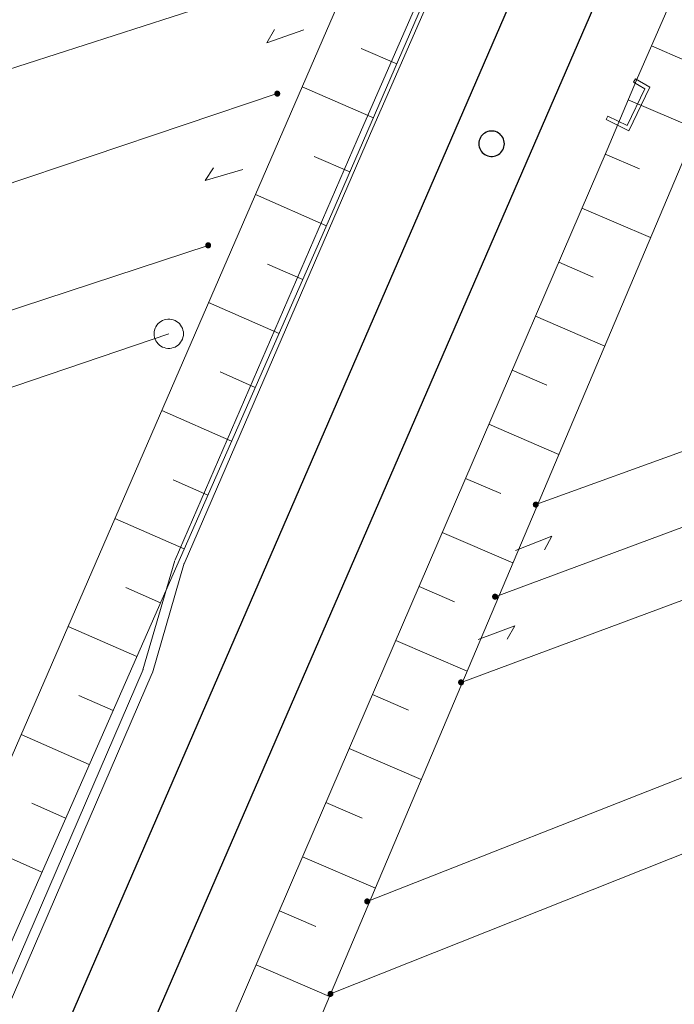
# Model space of a CAD drawing. Header units: metres. Extents: x 3425540 to 3446143, y 5432760 to 5444637.
# Tile 461 of 656: x 3436815 to 3436848, y 5443479 to 5443530. Entities that reach past the tile are written whole.
import ezdxf

# ---------------------------------------------------------------- set-up
doc = ezdxf.new("R2010")
doc.units = ezdxf.units.M
for name, color, linetype, lineweight in [('B_Bestand', 9, 'Continuous', 18), ('B_Böschung', 9, 'Continuous', 18), ('B_Flurgrenzen', 9, 'Continuous', 18), ('B_Gleisachse', 9, 'Continuous', 25), ('B_Kilometrierung', 9, 'Continuous', 25), ('Bestand Kabeltröge', 9, 'Continuous', 18)]:
    doc.layers.add(name, color=color, linetype=linetype, lineweight=lineweight)

msp = doc.modelspace()

# ---------------------------------------------------------------- linework, layer by layer
at = {"layer": 'B_Bestand'}
for points in [[(3436844.694, 5443524.54), (3436845.854, 5443523.972), (3436846.925, 5443526.195), (3436846.18, 5443526.617)], [(3436844.782, 5443524.72), (3436845.761, 5443524.24), (3436846.664, 5443526.113), (3436846.081, 5443526.443)]]:
    msp.add_lwpolyline(points, dxfattribs=at)
at = {"layer": 'B_Böschung'}
for p, q in [((3436847.011, 5443528.294), (3436848.728, 5443527.545)), ((3436834.016, 5443527.379), (3436832.2, 5443528.167)), ((3436846.18, 5443526.617), (3436846.081, 5443526.443)), ((3436832.822, 5443524.627), (3436829.189, 5443526.203)), ((3436845.82, 5443525.54), (3436849.294, 5443524.059)), ((3436844.782, 5443524.72), (3436844.694, 5443524.54)), ((3436844.645, 5443522.78), (3436846.385, 5443522.032)), ((3436831.628, 5443521.875), (3436829.812, 5443522.663)), ((3436830.431, 5443519.124), (3436826.809, 5443520.717)), ((3436843.458, 5443520.025), (3436846.955, 5443518.519)), ((3436842.271, 5443517.27), (3436844.029, 5443516.513)), ((3436829.222, 5443516.378), (3436827.419, 5443517.172)), ((3436828.013, 5443513.633), (3436824.422, 5443515.214)), ((3436841.084, 5443514.514), (3436844.617, 5443512.993)), ((3436839.898, 5443511.759), (3436841.673, 5443510.995)), ((3436826.803, 5443510.887), (3436825.016, 5443511.675)), ((3436825.594, 5443508.142), (3436822.034, 5443509.71)), ((3436838.711, 5443509.004), (3436842.279, 5443507.467)), ((3436824.385, 5443505.396), (3436822.613, 5443506.177)), ((3436837.524, 5443506.248), (3436839.318, 5443505.477)), ((3436823.176, 5443502.651), (3436819.646, 5443504.205)), ((3436836.339, 5443503.493), (3436839.941, 5443501.942)), ((3436821.967, 5443499.905), (3436820.21, 5443500.679)), ((3436835.152, 5443500.738), (3436836.962, 5443499.958)), ((3436820.758, 5443497.16), (3436817.258, 5443498.701)), ((3436833.965, 5443497.983), (3436837.602, 5443496.416)), ((3436819.55, 5443494.414), (3436817.806, 5443495.181)), ((3436832.778, 5443495.227), (3436834.606, 5443494.44)), ((3436818.341, 5443491.668), (3436814.87, 5443493.196)), ((3436831.592, 5443492.472), (3436835.264, 5443490.89)), ((3436817.132, 5443488.923), (3436815.404, 5443489.684)), ((3436830.405, 5443489.717), (3436832.25, 5443488.922)), ((3436815.923, 5443486.177), (3436812.483, 5443487.692)), ((3436829.218, 5443486.961), (3436832.925, 5443485.365)), ((3436828.032, 5443484.206), (3436829.894, 5443483.404)), ((3436826.846, 5443481.45), (3436830.587, 5443479.84))]:
    msp.add_line(p, q, dxfattribs=at)
for points in [[(3436931.684, 5443762.966), (3436928.736, 5443756.646), (3436925.125, 5443750.009), (3436902.3, 5443695.275), (3436896.437, 5443680.455), (3436891.084, 5443668.232), (3436884.05, 5443652.012), (3436873.885, 5443628.512), (3436868.103, 5443615.518), (3436852.44, 5443579.741), (3436830.428, 5443529.058), (3436813.795, 5443490.716), (3436797.724, 5443453.659), (3436793.428, 5443443.993), (3436794.196, 5443441.892), (3436795.595, 5443439.787)], [(3436935.672, 5443761.24), (3436927.702, 5443743.389), (3436918.57, 5443722.13), (3436905.251, 5443691.549), (3436885.545, 5443646.397), (3436869.929, 5443610.473), (3436858.403, 5443583.977), (3436844.087, 5443550.595), (3436830.71, 5443519.758), (3436813.203, 5443480.002), (3436795.595, 5443439.787)], [(3436945.97, 5443756.784), (3436940.927, 5443744.952), (3436928.663, 5443716.355), (3436917.264, 5443689.609), (3436905.08, 5443661.248), (3436890.331, 5443627.313), (3436882.399, 5443609.076), (3436877.279, 5443597.589), (3436865.618, 5443570.921), (3436851.511, 5443538.607), (3436846.246, 5443526.542), (3436844.74, 5443523.002), (3436829.282, 5443487.109), (3436809.005, 5443440.008), (3436799.937, 5443419.58), (3436785.907, 5443387.796), (3436766.988, 5443344.755), (3436754.197, 5443315.679), (3436751.679, 5443309.895), (3436750.888, 5443309.067), (3436750.422, 5443309.114)], [(3436949.599, 5443755.213), (3436943.844, 5443739.775), (3436928.935, 5443705.578), (3436904.105, 5443648.88), (3436886.328, 5443608.486), (3436883.842, 5443603.534), (3436880.591, 5443595.52), (3436863.263, 5443557.28), (3436848.377, 5443521.878), (3436825.857, 5443468.664), (3436811.317, 5443436.606), (3436807.27, 5443427.302), (3436803.61, 5443420.851), (3436801.112, 5443415.272), (3436789.91, 5443388.974), (3436772.441, 5443349.386), (3436753.755, 5443307.835), (3436752.651, 5443307.312), (3436752.334, 5443307.398)]]:
    msp.add_lwpolyline(points, dxfattribs=at)
at = {"layer": 'B_Flurgrenzen'}
for p, q in [((3436751.832, 5443507.009), (3436830.629, 5443532.381)), ((3436916.286, 5443528.824), (3436839.027, 5443500.217)), ((3436841.103, 5443504.911), (3436902.044, 5443527.005)), ((3436748.712, 5443499.25), (3436827.925, 5443525.862)), ((3436837.294, 5443495.848), (3436904.589, 5443520.829)), ((3436746.183, 5443492.418), (3436824.402, 5443518.128)), ((3436906.437, 5443513.778), (3436832.511, 5443484.683)), ((3436745.692, 5443487.54), (3436822.391, 5443513.621)), ((3436830.639, 5443479.968), (3436907.34, 5443510.511))]:
    msp.add_line(p, q, dxfattribs=at)
for points in [[(3436829.277, 5443529.121), (3436827.392, 5443528.456), (3436827.788, 5443529.13)], [(3436828.05, 5443525.862), (3436828.049, 5443525.878), (3436828.046, 5443525.893), (3436828.041, 5443525.908), (3436828.034, 5443525.922), (3436828.026, 5443525.936), (3436828.017, 5443525.948), (3436828.005, 5443525.958), (3436827.992, 5443525.967), (3436827.978, 5443525.975), (3436827.963, 5443525.981), (3436827.949, 5443525.985), (3436827.933, 5443525.987), (3436827.917, 5443525.987), (3436827.901, 5443525.985), (3436827.887, 5443525.981), (3436827.872, 5443525.975), (3436827.858, 5443525.967), (3436827.845, 5443525.958), (3436827.833, 5443525.948), (3436827.824, 5443525.936), (3436827.816, 5443525.922), (3436827.809, 5443525.908), (3436827.804, 5443525.893), (3436827.801, 5443525.878), (3436827.8, 5443525.862), (3436827.801, 5443525.846), (3436827.804, 5443525.831), (3436827.809, 5443525.816), (3436827.816, 5443525.802), (3436827.824, 5443525.788), (3436827.833, 5443525.776), (3436827.845, 5443525.766), (3436827.858, 5443525.757), (3436827.872, 5443525.749), (3436827.887, 5443525.743), (3436827.901, 5443525.739), (3436827.917, 5443525.737), (3436827.933, 5443525.737), (3436827.949, 5443525.739), (3436827.963, 5443525.743), (3436827.978, 5443525.749), (3436827.992, 5443525.757), (3436828.005, 5443525.766), (3436828.017, 5443525.776), (3436828.026, 5443525.788), (3436828.034, 5443525.802), (3436828.041, 5443525.816), (3436828.046, 5443525.831), (3436828.049, 5443525.846), (3436828.05, 5443525.862)], [(3436828.025, 5443525.862), (3436828.024, 5443525.876), (3436828.021, 5443525.89), (3436828.017, 5443525.902), (3436828.011, 5443525.915), (3436828.002, 5443525.927), (3436827.992, 5443525.937), (3436827.981, 5443525.946), (3436827.969, 5443525.953), (3436827.956, 5443525.957), (3436827.943, 5443525.96), (3436827.929, 5443525.962), (3436827.914, 5443525.961), (3436827.9, 5443525.959), (3436827.888, 5443525.956), (3436827.875, 5443525.949), (3436827.863, 5443525.941), (3436827.853, 5443525.932), (3436827.843, 5443525.921), (3436827.836, 5443525.909), (3436827.831, 5443525.896), (3436827.827, 5443525.883), (3436827.825, 5443525.869), (3436827.825, 5443525.855), (3436827.827, 5443525.841), (3436827.831, 5443525.828), (3436827.836, 5443525.815), (3436827.843, 5443525.803), (3436827.853, 5443525.792), (3436827.863, 5443525.783), (3436827.875, 5443525.775), (3436827.888, 5443525.768), (3436827.9, 5443525.765), (3436827.914, 5443525.763), (3436827.929, 5443525.762), (3436827.943, 5443525.764), (3436827.956, 5443525.767), (3436827.969, 5443525.771), (3436827.981, 5443525.778), (3436827.992, 5443525.787), (3436828.002, 5443525.797), (3436828.011, 5443525.809), (3436828.017, 5443525.822), (3436828.021, 5443525.834), (3436828.024, 5443525.848), (3436828.025, 5443525.862)], [(3436828.001, 5443525.862), (3436828, 5443525.874), (3436827.997, 5443525.886), (3436827.992, 5443525.897), (3436827.986, 5443525.907), (3436827.977, 5443525.917), (3436827.968, 5443525.924), (3436827.957, 5443525.931), (3436827.946, 5443525.935), (3436827.934, 5443525.937), (3436827.922, 5443525.938), (3436827.91, 5443525.936), (3436827.898, 5443525.933), (3436827.888, 5443525.928), (3436827.877, 5443525.921), (3436827.868, 5443525.912), (3436827.861, 5443525.902), (3436827.855, 5443525.892), (3436827.851, 5443525.88), (3436827.849, 5443525.868), (3436827.849, 5443525.856), (3436827.851, 5443525.844), (3436827.855, 5443525.832), (3436827.861, 5443525.822), (3436827.868, 5443525.812), (3436827.877, 5443525.803), (3436827.887, 5443525.796), (3436827.898, 5443525.791), (3436827.91, 5443525.788), (3436827.922, 5443525.786), (3436827.934, 5443525.787), (3436827.946, 5443525.789), (3436827.957, 5443525.793), (3436827.968, 5443525.8), (3436827.977, 5443525.807), (3436827.986, 5443525.817), (3436827.992, 5443525.827), (3436827.997, 5443525.838), (3436828, 5443525.85), (3436828.001, 5443525.862)], [(3436827.976, 5443525.862), (3436827.975, 5443525.872), (3436827.972, 5443525.882), (3436827.967, 5443525.891), (3436827.961, 5443525.898), (3436827.954, 5443525.904), (3436827.945, 5443525.909), (3436827.935, 5443525.912), (3436827.925, 5443525.913), (3436827.915, 5443525.912), (3436827.905, 5443525.909), (3436827.896, 5443525.904), (3436827.889, 5443525.898), (3436827.883, 5443525.891), (3436827.878, 5443525.882), (3436827.875, 5443525.872), (3436827.874, 5443525.862), (3436827.875, 5443525.852), (3436827.878, 5443525.842), (3436827.883, 5443525.833), (3436827.889, 5443525.826), (3436827.896, 5443525.82), (3436827.905, 5443525.815), (3436827.915, 5443525.812), (3436827.925, 5443525.811), (3436827.935, 5443525.812), (3436827.945, 5443525.815), (3436827.954, 5443525.82), (3436827.961, 5443525.826), (3436827.967, 5443525.833), (3436827.972, 5443525.842), (3436827.975, 5443525.852), (3436827.976, 5443525.862)], [(3436827.952, 5443525.862), (3436827.951, 5443525.869), (3436827.948, 5443525.876), (3436827.943, 5443525.882), (3436827.937, 5443525.886), (3436827.93, 5443525.888), (3436827.923, 5443525.889), (3436827.916, 5443525.887), (3436827.909, 5443525.884), (3436827.904, 5443525.879), (3436827.9, 5443525.873), (3436827.898, 5443525.866), (3436827.898, 5443525.858), (3436827.9, 5443525.851), (3436827.904, 5443525.845), (3436827.909, 5443525.84), (3436827.916, 5443525.837), (3436827.923, 5443525.835), (3436827.93, 5443525.836), (3436827.937, 5443525.838), (3436827.943, 5443525.842), (3436827.948, 5443525.848), (3436827.951, 5443525.855), (3436827.952, 5443525.862)], [(3436826.163, 5443521.995), (3436824.246, 5443521.43), (3436824.677, 5443522.082)], [(3436824.527, 5443518.128), (3436824.526, 5443518.144), (3436824.523, 5443518.159), (3436824.518, 5443518.174), (3436824.511, 5443518.188), (3436824.503, 5443518.202), (3436824.494, 5443518.214), (3436824.482, 5443518.224), (3436824.469, 5443518.233), (3436824.455, 5443518.241), (3436824.44, 5443518.247), (3436824.426, 5443518.251), (3436824.41, 5443518.253), (3436824.394, 5443518.253), (3436824.378, 5443518.251), (3436824.364, 5443518.247), (3436824.349, 5443518.241), (3436824.335, 5443518.233), (3436824.322, 5443518.224), (3436824.31, 5443518.214), (3436824.301, 5443518.202), (3436824.293, 5443518.188), (3436824.286, 5443518.174), (3436824.281, 5443518.159), (3436824.278, 5443518.144), (3436824.277, 5443518.128), (3436824.278, 5443518.112), (3436824.281, 5443518.097), (3436824.286, 5443518.082), (3436824.293, 5443518.068), (3436824.301, 5443518.054), (3436824.31, 5443518.042), (3436824.322, 5443518.032), (3436824.335, 5443518.023), (3436824.349, 5443518.015), (3436824.364, 5443518.009), (3436824.378, 5443518.005), (3436824.394, 5443518.003), (3436824.41, 5443518.003), (3436824.426, 5443518.005), (3436824.44, 5443518.009), (3436824.455, 5443518.015), (3436824.469, 5443518.023), (3436824.482, 5443518.032), (3436824.494, 5443518.042), (3436824.503, 5443518.054), (3436824.511, 5443518.068), (3436824.518, 5443518.082), (3436824.523, 5443518.097), (3436824.526, 5443518.112), (3436824.527, 5443518.128)], [(3436824.502, 5443518.128), (3436824.501, 5443518.142), (3436824.498, 5443518.156), (3436824.494, 5443518.168), (3436824.488, 5443518.181), (3436824.479, 5443518.193), (3436824.469, 5443518.203), (3436824.458, 5443518.212), (3436824.446, 5443518.219), (3436824.433, 5443518.223), (3436824.42, 5443518.226), (3436824.406, 5443518.228), (3436824.391, 5443518.227), (3436824.377, 5443518.225), (3436824.365, 5443518.222), (3436824.352, 5443518.215), (3436824.34, 5443518.207), (3436824.33, 5443518.198), (3436824.32, 5443518.187), (3436824.313, 5443518.175), (3436824.308, 5443518.162), (3436824.304, 5443518.149), (3436824.302, 5443518.135), (3436824.302, 5443518.121), (3436824.304, 5443518.107), (3436824.308, 5443518.094), (3436824.313, 5443518.081), (3436824.32, 5443518.069), (3436824.33, 5443518.058), (3436824.34, 5443518.049), (3436824.352, 5443518.041), (3436824.365, 5443518.034), (3436824.377, 5443518.031), (3436824.391, 5443518.029), (3436824.406, 5443518.028), (3436824.42, 5443518.03), (3436824.433, 5443518.033), (3436824.446, 5443518.037), (3436824.458, 5443518.044), (3436824.469, 5443518.053), (3436824.479, 5443518.063), (3436824.488, 5443518.075), (3436824.494, 5443518.088), (3436824.498, 5443518.1), (3436824.501, 5443518.114), (3436824.502, 5443518.128)], [(3436824.478, 5443518.128), (3436824.477, 5443518.14), (3436824.474, 5443518.152), (3436824.469, 5443518.163), (3436824.463, 5443518.173), (3436824.454, 5443518.183), (3436824.445, 5443518.19), (3436824.434, 5443518.197), (3436824.423, 5443518.201), (3436824.411, 5443518.203), (3436824.399, 5443518.204), (3436824.387, 5443518.202), (3436824.375, 5443518.199), (3436824.365, 5443518.194), (3436824.354, 5443518.187), (3436824.345, 5443518.178), (3436824.338, 5443518.168), (3436824.332, 5443518.158), (3436824.328, 5443518.146), (3436824.326, 5443518.134), (3436824.326, 5443518.122), (3436824.328, 5443518.11), (3436824.332, 5443518.098), (3436824.338, 5443518.088), (3436824.345, 5443518.078), (3436824.354, 5443518.069), (3436824.364, 5443518.062), (3436824.375, 5443518.057), (3436824.387, 5443518.054), (3436824.399, 5443518.052), (3436824.411, 5443518.053), (3436824.423, 5443518.055), (3436824.434, 5443518.059), (3436824.445, 5443518.066), (3436824.454, 5443518.073), (3436824.463, 5443518.083), (3436824.469, 5443518.093), (3436824.474, 5443518.104), (3436824.477, 5443518.116), (3436824.478, 5443518.128)], [(3436824.453, 5443518.128), (3436824.452, 5443518.138), (3436824.449, 5443518.148), (3436824.444, 5443518.157), (3436824.438, 5443518.164), (3436824.431, 5443518.17), (3436824.422, 5443518.175), (3436824.412, 5443518.178), (3436824.402, 5443518.179), (3436824.392, 5443518.178), (3436824.382, 5443518.175), (3436824.373, 5443518.17), (3436824.366, 5443518.164), (3436824.36, 5443518.157), (3436824.355, 5443518.148), (3436824.352, 5443518.138), (3436824.351, 5443518.128), (3436824.352, 5443518.118), (3436824.355, 5443518.108), (3436824.36, 5443518.099), (3436824.366, 5443518.092), (3436824.373, 5443518.086), (3436824.382, 5443518.081), (3436824.392, 5443518.078), (3436824.402, 5443518.077), (3436824.412, 5443518.078), (3436824.422, 5443518.081), (3436824.431, 5443518.086), (3436824.438, 5443518.092), (3436824.444, 5443518.099), (3436824.449, 5443518.108), (3436824.452, 5443518.118), (3436824.453, 5443518.128)], [(3436824.429, 5443518.128), (3436824.428, 5443518.135), (3436824.425, 5443518.142), (3436824.42, 5443518.148), (3436824.414, 5443518.152), (3436824.407, 5443518.154), (3436824.4, 5443518.155), (3436824.393, 5443518.153), (3436824.386, 5443518.15), (3436824.381, 5443518.145), (3436824.377, 5443518.139), (3436824.375, 5443518.132), (3436824.375, 5443518.124), (3436824.377, 5443518.117), (3436824.381, 5443518.111), (3436824.386, 5443518.106), (3436824.393, 5443518.103), (3436824.4, 5443518.101), (3436824.407, 5443518.102), (3436824.414, 5443518.104), (3436824.42, 5443518.108), (3436824.425, 5443518.114), (3436824.428, 5443518.121), (3436824.429, 5443518.128)], [(3436823.141, 5443513.621), (3436823.135, 5443513.715), (3436823.117, 5443513.804), (3436823.088, 5443513.899), (3436823.047, 5443513.981), (3436822.993, 5443514.058), (3436822.934, 5443514.135), (3436822.869, 5443514.2), (3436822.793, 5443514.253), (3436822.71, 5443514.3), (3436822.621, 5443514.33), (3436822.533, 5443514.353), (3436822.438, 5443514.365), (3436822.344, 5443514.365), (3436822.249, 5443514.353), (3436822.161, 5443514.33), (3436822.072, 5443514.3), (3436821.989, 5443514.253), (3436821.913, 5443514.2), (3436821.848, 5443514.135), (3436821.789, 5443514.058), (3436821.735, 5443513.981), (3436821.694, 5443513.899), (3436821.665, 5443513.804), (3436821.647, 5443513.715), (3436821.641, 5443513.621), (3436821.647, 5443513.527), (3436821.665, 5443513.438), (3436821.694, 5443513.343), (3436821.735, 5443513.261), (3436821.789, 5443513.184), (3436821.848, 5443513.107), (3436821.913, 5443513.042), (3436821.989, 5443512.989), (3436822.072, 5443512.942), (3436822.161, 5443512.912), (3436822.249, 5443512.889), (3436822.344, 5443512.877), (3436822.438, 5443512.877), (3436822.533, 5443512.889), (3436822.621, 5443512.912), (3436822.71, 5443512.942), (3436822.793, 5443512.989), (3436822.869, 5443513.042), (3436822.934, 5443513.107), (3436822.993, 5443513.184), (3436823.047, 5443513.261), (3436823.088, 5443513.343), (3436823.117, 5443513.438), (3436823.135, 5443513.527), (3436823.141, 5443513.621)], [(3436841.228, 5443504.911), (3436841.227, 5443504.927), (3436841.224, 5443504.942), (3436841.219, 5443504.957), (3436841.212, 5443504.971), (3436841.204, 5443504.985), (3436841.195, 5443504.997), (3436841.183, 5443505.007), (3436841.17, 5443505.016), (3436841.156, 5443505.024), (3436841.141, 5443505.03), (3436841.127, 5443505.034), (3436841.111, 5443505.036), (3436841.095, 5443505.036), (3436841.079, 5443505.034), (3436841.065, 5443505.03), (3436841.05, 5443505.024), (3436841.036, 5443505.016), (3436841.023, 5443505.007), (3436841.011, 5443504.997), (3436841.002, 5443504.985), (3436840.994, 5443504.971), (3436840.987, 5443504.957), (3436840.982, 5443504.942), (3436840.979, 5443504.927), (3436840.978, 5443504.911), (3436840.979, 5443504.895), (3436840.982, 5443504.88), (3436840.987, 5443504.865), (3436840.994, 5443504.851), (3436841.002, 5443504.837), (3436841.011, 5443504.825), (3436841.023, 5443504.815), (3436841.036, 5443504.806), (3436841.05, 5443504.798), (3436841.065, 5443504.792), (3436841.079, 5443504.788), (3436841.095, 5443504.786), (3436841.111, 5443504.786), (3436841.127, 5443504.788), (3436841.141, 5443504.792), (3436841.156, 5443504.798), (3436841.17, 5443504.806), (3436841.183, 5443504.815), (3436841.195, 5443504.825), (3436841.204, 5443504.837), (3436841.212, 5443504.851), (3436841.219, 5443504.865), (3436841.224, 5443504.88), (3436841.227, 5443504.895), (3436841.228, 5443504.911)], [(3436841.203, 5443504.911), (3436841.202, 5443504.925), (3436841.199, 5443504.939), (3436841.195, 5443504.951), (3436841.189, 5443504.964), (3436841.18, 5443504.976), (3436841.17, 5443504.986), (3436841.159, 5443504.995), (3436841.147, 5443505.002), (3436841.134, 5443505.006), (3436841.121, 5443505.009), (3436841.107, 5443505.011), (3436841.092, 5443505.01), (3436841.078, 5443505.008), (3436841.066, 5443505.005), (3436841.053, 5443504.998), (3436841.041, 5443504.99), (3436841.031, 5443504.981), (3436841.021, 5443504.97), (3436841.014, 5443504.958), (3436841.009, 5443504.945), (3436841.005, 5443504.932), (3436841.003, 5443504.918), (3436841.003, 5443504.904), (3436841.005, 5443504.89), (3436841.009, 5443504.877), (3436841.014, 5443504.864), (3436841.021, 5443504.852), (3436841.031, 5443504.841), (3436841.041, 5443504.832), (3436841.053, 5443504.824), (3436841.066, 5443504.817), (3436841.078, 5443504.814), (3436841.092, 5443504.812), (3436841.107, 5443504.811), (3436841.121, 5443504.813), (3436841.134, 5443504.816), (3436841.147, 5443504.82), (3436841.159, 5443504.827), (3436841.17, 5443504.836), (3436841.18, 5443504.846), (3436841.189, 5443504.858), (3436841.195, 5443504.871), (3436841.199, 5443504.883), (3436841.202, 5443504.897), (3436841.203, 5443504.911)], [(3436841.179, 5443504.911), (3436841.178, 5443504.923), (3436841.175, 5443504.935), (3436841.17, 5443504.946), (3436841.164, 5443504.956), (3436841.155, 5443504.966), (3436841.146, 5443504.973), (3436841.135, 5443504.98), (3436841.124, 5443504.984), (3436841.112, 5443504.986), (3436841.1, 5443504.987), (3436841.088, 5443504.985), (3436841.076, 5443504.982), (3436841.066, 5443504.977), (3436841.055, 5443504.97), (3436841.046, 5443504.961), (3436841.039, 5443504.951), (3436841.033, 5443504.941), (3436841.029, 5443504.929), (3436841.027, 5443504.917), (3436841.027, 5443504.905), (3436841.029, 5443504.893), (3436841.033, 5443504.881), (3436841.039, 5443504.871), (3436841.046, 5443504.861), (3436841.055, 5443504.852), (3436841.065, 5443504.845), (3436841.076, 5443504.84), (3436841.088, 5443504.837), (3436841.1, 5443504.835), (3436841.112, 5443504.836), (3436841.124, 5443504.838), (3436841.135, 5443504.842), (3436841.146, 5443504.849), (3436841.155, 5443504.856), (3436841.164, 5443504.866), (3436841.17, 5443504.876), (3436841.175, 5443504.887), (3436841.178, 5443504.899), (3436841.179, 5443504.911)], [(3436841.154, 5443504.911), (3436841.153, 5443504.921), (3436841.15, 5443504.931), (3436841.145, 5443504.94), (3436841.139, 5443504.947), (3436841.132, 5443504.953), (3436841.123, 5443504.958), (3436841.113, 5443504.961), (3436841.103, 5443504.962), (3436841.093, 5443504.961), (3436841.083, 5443504.958), (3436841.074, 5443504.953), (3436841.067, 5443504.947), (3436841.061, 5443504.94), (3436841.056, 5443504.931), (3436841.053, 5443504.921), (3436841.052, 5443504.911), (3436841.053, 5443504.901), (3436841.056, 5443504.891), (3436841.061, 5443504.882), (3436841.067, 5443504.875), (3436841.074, 5443504.869), (3436841.083, 5443504.864), (3436841.093, 5443504.861), (3436841.103, 5443504.86), (3436841.113, 5443504.861), (3436841.123, 5443504.864), (3436841.132, 5443504.869), (3436841.139, 5443504.875), (3436841.145, 5443504.882), (3436841.15, 5443504.891), (3436841.153, 5443504.901), (3436841.154, 5443504.911)], [(3436841.13, 5443504.911), (3436841.129, 5443504.918), (3436841.126, 5443504.925), (3436841.121, 5443504.931), (3436841.115, 5443504.935), (3436841.108, 5443504.937), (3436841.101, 5443504.938), (3436841.094, 5443504.936), (3436841.087, 5443504.933), (3436841.082, 5443504.928), (3436841.078, 5443504.922), (3436841.076, 5443504.915), (3436841.076, 5443504.907), (3436841.078, 5443504.9), (3436841.082, 5443504.894), (3436841.087, 5443504.889), (3436841.094, 5443504.886), (3436841.101, 5443504.884), (3436841.108, 5443504.885), (3436841.115, 5443504.887), (3436841.121, 5443504.891), (3436841.126, 5443504.897), (3436841.129, 5443504.904), (3436841.13, 5443504.911)], [(3436840.065, 5443502.564), (3436841.925, 5443503.296), (3436841.553, 5443502.608)], [(3436839.152, 5443500.217), (3436839.151, 5443500.233), (3436839.148, 5443500.248), (3436839.143, 5443500.263), (3436839.136, 5443500.277), (3436839.128, 5443500.291), (3436839.119, 5443500.303), (3436839.107, 5443500.313), (3436839.094, 5443500.322), (3436839.08, 5443500.33), (3436839.065, 5443500.336), (3436839.051, 5443500.34), (3436839.035, 5443500.342), (3436839.019, 5443500.342), (3436839.003, 5443500.34), (3436838.989, 5443500.336), (3436838.974, 5443500.33), (3436838.96, 5443500.322), (3436838.947, 5443500.313), (3436838.935, 5443500.303), (3436838.926, 5443500.291), (3436838.918, 5443500.277), (3436838.911, 5443500.263), (3436838.906, 5443500.248), (3436838.903, 5443500.233), (3436838.902, 5443500.217), (3436838.903, 5443500.201), (3436838.906, 5443500.186), (3436838.911, 5443500.171), (3436838.918, 5443500.157), (3436838.926, 5443500.143), (3436838.935, 5443500.131), (3436838.947, 5443500.121), (3436838.96, 5443500.112), (3436838.974, 5443500.104), (3436838.989, 5443500.098), (3436839.003, 5443500.094), (3436839.019, 5443500.092), (3436839.035, 5443500.092), (3436839.051, 5443500.094), (3436839.065, 5443500.098), (3436839.08, 5443500.104), (3436839.094, 5443500.112), (3436839.107, 5443500.121), (3436839.119, 5443500.131), (3436839.128, 5443500.143), (3436839.136, 5443500.157), (3436839.143, 5443500.171), (3436839.148, 5443500.186), (3436839.151, 5443500.201), (3436839.152, 5443500.217)], [(3436839.127, 5443500.217), (3436839.126, 5443500.231), (3436839.123, 5443500.245), (3436839.119, 5443500.257), (3436839.113, 5443500.27), (3436839.104, 5443500.282), (3436839.094, 5443500.292), (3436839.083, 5443500.301), (3436839.071, 5443500.308), (3436839.058, 5443500.312), (3436839.045, 5443500.315), (3436839.031, 5443500.317), (3436839.016, 5443500.316), (3436839.002, 5443500.314), (3436838.99, 5443500.311), (3436838.977, 5443500.304), (3436838.965, 5443500.296), (3436838.955, 5443500.287), (3436838.945, 5443500.276), (3436838.938, 5443500.264), (3436838.933, 5443500.251), (3436838.929, 5443500.238), (3436838.927, 5443500.224), (3436838.927, 5443500.21), (3436838.929, 5443500.196), (3436838.933, 5443500.183), (3436838.938, 5443500.17), (3436838.945, 5443500.158), (3436838.955, 5443500.147), (3436838.965, 5443500.138), (3436838.977, 5443500.13), (3436838.99, 5443500.123), (3436839.002, 5443500.12), (3436839.016, 5443500.118), (3436839.031, 5443500.117), (3436839.045, 5443500.119), (3436839.058, 5443500.122), (3436839.071, 5443500.126), (3436839.083, 5443500.133), (3436839.094, 5443500.142), (3436839.104, 5443500.152), (3436839.113, 5443500.164), (3436839.119, 5443500.177), (3436839.123, 5443500.189), (3436839.126, 5443500.203), (3436839.127, 5443500.217)], [(3436839.103, 5443500.217), (3436839.102, 5443500.229), (3436839.099, 5443500.241), (3436839.094, 5443500.252), (3436839.088, 5443500.262), (3436839.079, 5443500.272), (3436839.07, 5443500.279), (3436839.059, 5443500.286), (3436839.048, 5443500.29), (3436839.036, 5443500.292), (3436839.024, 5443500.293), (3436839.012, 5443500.291), (3436839, 5443500.288), (3436838.99, 5443500.283), (3436838.979, 5443500.276), (3436838.97, 5443500.267), (3436838.963, 5443500.257), (3436838.957, 5443500.247), (3436838.953, 5443500.235), (3436838.951, 5443500.223), (3436838.951, 5443500.211), (3436838.953, 5443500.199), (3436838.957, 5443500.187), (3436838.963, 5443500.177), (3436838.97, 5443500.167), (3436838.979, 5443500.158), (3436838.989, 5443500.151), (3436839, 5443500.146), (3436839.012, 5443500.143), (3436839.024, 5443500.141), (3436839.036, 5443500.142), (3436839.048, 5443500.144), (3436839.059, 5443500.148), (3436839.07, 5443500.155), (3436839.079, 5443500.162), (3436839.088, 5443500.172), (3436839.094, 5443500.182), (3436839.099, 5443500.193), (3436839.102, 5443500.205), (3436839.103, 5443500.217)], [(3436839.078, 5443500.217), (3436839.077, 5443500.227), (3436839.074, 5443500.237), (3436839.069, 5443500.246), (3436839.063, 5443500.253), (3436839.056, 5443500.259), (3436839.047, 5443500.264), (3436839.037, 5443500.267), (3436839.027, 5443500.268), (3436839.017, 5443500.267), (3436839.007, 5443500.264), (3436838.998, 5443500.259), (3436838.991, 5443500.253), (3436838.985, 5443500.246), (3436838.98, 5443500.237), (3436838.977, 5443500.227), (3436838.976, 5443500.217), (3436838.977, 5443500.207), (3436838.98, 5443500.197), (3436838.985, 5443500.188), (3436838.991, 5443500.181), (3436838.998, 5443500.175), (3436839.007, 5443500.17), (3436839.017, 5443500.167), (3436839.027, 5443500.166), (3436839.037, 5443500.167), (3436839.047, 5443500.17), (3436839.056, 5443500.175), (3436839.063, 5443500.181), (3436839.069, 5443500.188), (3436839.074, 5443500.197), (3436839.077, 5443500.207), (3436839.078, 5443500.217)], [(3436839.054, 5443500.217), (3436839.053, 5443500.224), (3436839.05, 5443500.231), (3436839.045, 5443500.237), (3436839.039, 5443500.241), (3436839.032, 5443500.243), (3436839.025, 5443500.244), (3436839.018, 5443500.242), (3436839.011, 5443500.239), (3436839.006, 5443500.234), (3436839.002, 5443500.228), (3436839, 5443500.221), (3436839, 5443500.213), (3436839.002, 5443500.206), (3436839.006, 5443500.2), (3436839.011, 5443500.195), (3436839.018, 5443500.192), (3436839.025, 5443500.19), (3436839.032, 5443500.191), (3436839.039, 5443500.193), (3436839.045, 5443500.197), (3436839.05, 5443500.203), (3436839.053, 5443500.21), (3436839.054, 5443500.217)], [(3436838.162, 5443498.032), (3436840.034, 5443498.732), (3436839.65, 5443498.051)], [(3436837.419, 5443495.848), (3436837.418, 5443495.864), (3436837.415, 5443495.879), (3436837.41, 5443495.894), (3436837.403, 5443495.908), (3436837.395, 5443495.922), (3436837.386, 5443495.934), (3436837.374, 5443495.944), (3436837.361, 5443495.953), (3436837.347, 5443495.961), (3436837.332, 5443495.967), (3436837.318, 5443495.971), (3436837.302, 5443495.973), (3436837.286, 5443495.973), (3436837.27, 5443495.971), (3436837.256, 5443495.967), (3436837.241, 5443495.961), (3436837.227, 5443495.953), (3436837.214, 5443495.944), (3436837.202, 5443495.934), (3436837.193, 5443495.922), (3436837.185, 5443495.908), (3436837.178, 5443495.894), (3436837.173, 5443495.879), (3436837.17, 5443495.864), (3436837.169, 5443495.848), (3436837.17, 5443495.832), (3436837.173, 5443495.817), (3436837.178, 5443495.802), (3436837.185, 5443495.788), (3436837.193, 5443495.774), (3436837.202, 5443495.762), (3436837.214, 5443495.752), (3436837.227, 5443495.743), (3436837.241, 5443495.735), (3436837.256, 5443495.729), (3436837.27, 5443495.725), (3436837.286, 5443495.723), (3436837.302, 5443495.723), (3436837.318, 5443495.725), (3436837.332, 5443495.729), (3436837.347, 5443495.735), (3436837.361, 5443495.743), (3436837.374, 5443495.752), (3436837.386, 5443495.762), (3436837.395, 5443495.774), (3436837.403, 5443495.788), (3436837.41, 5443495.802), (3436837.415, 5443495.817), (3436837.418, 5443495.832), (3436837.419, 5443495.848)], [(3436837.394, 5443495.848), (3436837.393, 5443495.862), (3436837.39, 5443495.876), (3436837.386, 5443495.888), (3436837.38, 5443495.901), (3436837.371, 5443495.913), (3436837.361, 5443495.923), (3436837.35, 5443495.932), (3436837.338, 5443495.939), (3436837.325, 5443495.943), (3436837.312, 5443495.946), (3436837.298, 5443495.948), (3436837.283, 5443495.947), (3436837.269, 5443495.945), (3436837.257, 5443495.942), (3436837.244, 5443495.935), (3436837.232, 5443495.927), (3436837.222, 5443495.918), (3436837.212, 5443495.907), (3436837.205, 5443495.895), (3436837.2, 5443495.882), (3436837.196, 5443495.869), (3436837.194, 5443495.855), (3436837.194, 5443495.841), (3436837.196, 5443495.827), (3436837.2, 5443495.814), (3436837.205, 5443495.801), (3436837.212, 5443495.789), (3436837.222, 5443495.778), (3436837.232, 5443495.769), (3436837.244, 5443495.761), (3436837.257, 5443495.754), (3436837.269, 5443495.751), (3436837.283, 5443495.749), (3436837.298, 5443495.748), (3436837.312, 5443495.75), (3436837.325, 5443495.753), (3436837.338, 5443495.757), (3436837.35, 5443495.764), (3436837.361, 5443495.773), (3436837.371, 5443495.783), (3436837.38, 5443495.795), (3436837.386, 5443495.808), (3436837.39, 5443495.82), (3436837.393, 5443495.834), (3436837.394, 5443495.848)], [(3436837.37, 5443495.848), (3436837.369, 5443495.86), (3436837.366, 5443495.872), (3436837.361, 5443495.883), (3436837.355, 5443495.893), (3436837.346, 5443495.903), (3436837.337, 5443495.91), (3436837.326, 5443495.917), (3436837.315, 5443495.921), (3436837.303, 5443495.923), (3436837.291, 5443495.924), (3436837.279, 5443495.922), (3436837.267, 5443495.919), (3436837.257, 5443495.914), (3436837.246, 5443495.907), (3436837.237, 5443495.898), (3436837.23, 5443495.888), (3436837.224, 5443495.878), (3436837.22, 5443495.866), (3436837.218, 5443495.854), (3436837.218, 5443495.842), (3436837.22, 5443495.83), (3436837.224, 5443495.818), (3436837.23, 5443495.808), (3436837.237, 5443495.798), (3436837.246, 5443495.789), (3436837.256, 5443495.782), (3436837.267, 5443495.777), (3436837.279, 5443495.774), (3436837.291, 5443495.772), (3436837.303, 5443495.773), (3436837.315, 5443495.775), (3436837.326, 5443495.779), (3436837.337, 5443495.786), (3436837.346, 5443495.793), (3436837.355, 5443495.803), (3436837.361, 5443495.813), (3436837.366, 5443495.824), (3436837.369, 5443495.836), (3436837.37, 5443495.848)], [(3436837.345, 5443495.848), (3436837.344, 5443495.858), (3436837.341, 5443495.868), (3436837.336, 5443495.877), (3436837.33, 5443495.884), (3436837.323, 5443495.89), (3436837.314, 5443495.895), (3436837.304, 5443495.898), (3436837.294, 5443495.899), (3436837.284, 5443495.898), (3436837.274, 5443495.895), (3436837.265, 5443495.89), (3436837.258, 5443495.884), (3436837.252, 5443495.877), (3436837.247, 5443495.868), (3436837.244, 5443495.858), (3436837.243, 5443495.848), (3436837.244, 5443495.838), (3436837.247, 5443495.828), (3436837.252, 5443495.819), (3436837.258, 5443495.812), (3436837.265, 5443495.806), (3436837.274, 5443495.801), (3436837.284, 5443495.798), (3436837.294, 5443495.797), (3436837.304, 5443495.798), (3436837.314, 5443495.801), (3436837.323, 5443495.806), (3436837.33, 5443495.812), (3436837.336, 5443495.819), (3436837.341, 5443495.828), (3436837.344, 5443495.838), (3436837.345, 5443495.848)], [(3436837.321, 5443495.848), (3436837.32, 5443495.855), (3436837.317, 5443495.862), (3436837.312, 5443495.868), (3436837.306, 5443495.872), (3436837.299, 5443495.874), (3436837.292, 5443495.875), (3436837.285, 5443495.873), (3436837.278, 5443495.87), (3436837.273, 5443495.865), (3436837.269, 5443495.859), (3436837.267, 5443495.852), (3436837.267, 5443495.844), (3436837.269, 5443495.837), (3436837.273, 5443495.831), (3436837.278, 5443495.826), (3436837.285, 5443495.823), (3436837.292, 5443495.821), (3436837.299, 5443495.822), (3436837.306, 5443495.824), (3436837.312, 5443495.828), (3436837.317, 5443495.834), (3436837.32, 5443495.841), (3436837.321, 5443495.848)], [(3436832.636, 5443484.683), (3436832.635, 5443484.699), (3436832.632, 5443484.714), (3436832.627, 5443484.729), (3436832.62, 5443484.743), (3436832.612, 5443484.757), (3436832.603, 5443484.769), (3436832.591, 5443484.779), (3436832.578, 5443484.788), (3436832.564, 5443484.796), (3436832.549, 5443484.802), (3436832.535, 5443484.806), (3436832.519, 5443484.808), (3436832.503, 5443484.808), (3436832.487, 5443484.806), (3436832.473, 5443484.802), (3436832.458, 5443484.796), (3436832.444, 5443484.788), (3436832.431, 5443484.779), (3436832.419, 5443484.769), (3436832.41, 5443484.757), (3436832.402, 5443484.743), (3436832.395, 5443484.729), (3436832.39, 5443484.714), (3436832.387, 5443484.699), (3436832.386, 5443484.683), (3436832.387, 5443484.667), (3436832.39, 5443484.652), (3436832.395, 5443484.637), (3436832.402, 5443484.623), (3436832.41, 5443484.609), (3436832.419, 5443484.597), (3436832.431, 5443484.587), (3436832.444, 5443484.578), (3436832.458, 5443484.57), (3436832.473, 5443484.564), (3436832.487, 5443484.56), (3436832.503, 5443484.558), (3436832.519, 5443484.558), (3436832.535, 5443484.56), (3436832.549, 5443484.564), (3436832.564, 5443484.57), (3436832.578, 5443484.578), (3436832.591, 5443484.587), (3436832.603, 5443484.597), (3436832.612, 5443484.609), (3436832.62, 5443484.623), (3436832.627, 5443484.637), (3436832.632, 5443484.652), (3436832.635, 5443484.667), (3436832.636, 5443484.683)], [(3436832.611, 5443484.683), (3436832.61, 5443484.697), (3436832.607, 5443484.711), (3436832.603, 5443484.723), (3436832.597, 5443484.736), (3436832.588, 5443484.748), (3436832.578, 5443484.758), (3436832.567, 5443484.767), (3436832.555, 5443484.774), (3436832.542, 5443484.778), (3436832.529, 5443484.781), (3436832.515, 5443484.783), (3436832.5, 5443484.782), (3436832.486, 5443484.78), (3436832.474, 5443484.777), (3436832.461, 5443484.77), (3436832.449, 5443484.762), (3436832.439, 5443484.753), (3436832.429, 5443484.742), (3436832.422, 5443484.73), (3436832.417, 5443484.717), (3436832.413, 5443484.704), (3436832.411, 5443484.69), (3436832.411, 5443484.676), (3436832.413, 5443484.662), (3436832.417, 5443484.649), (3436832.422, 5443484.636), (3436832.429, 5443484.624), (3436832.439, 5443484.613), (3436832.449, 5443484.604), (3436832.461, 5443484.596), (3436832.474, 5443484.589), (3436832.486, 5443484.586), (3436832.5, 5443484.584), (3436832.515, 5443484.583), (3436832.529, 5443484.585), (3436832.542, 5443484.588), (3436832.555, 5443484.592), (3436832.567, 5443484.599), (3436832.578, 5443484.608), (3436832.588, 5443484.618), (3436832.597, 5443484.63), (3436832.603, 5443484.643), (3436832.607, 5443484.655), (3436832.61, 5443484.669), (3436832.611, 5443484.683)], [(3436832.587, 5443484.683), (3436832.586, 5443484.695), (3436832.583, 5443484.707), (3436832.578, 5443484.718), (3436832.572, 5443484.728), (3436832.563, 5443484.738), (3436832.554, 5443484.745), (3436832.543, 5443484.752), (3436832.532, 5443484.756), (3436832.52, 5443484.758), (3436832.508, 5443484.759), (3436832.496, 5443484.757), (3436832.484, 5443484.754), (3436832.474, 5443484.749), (3436832.463, 5443484.742), (3436832.454, 5443484.733), (3436832.447, 5443484.723), (3436832.441, 5443484.713), (3436832.437, 5443484.701), (3436832.435, 5443484.689), (3436832.435, 5443484.677), (3436832.437, 5443484.665), (3436832.441, 5443484.653), (3436832.447, 5443484.643), (3436832.454, 5443484.633), (3436832.463, 5443484.624), (3436832.473, 5443484.617), (3436832.484, 5443484.612), (3436832.496, 5443484.609), (3436832.508, 5443484.607), (3436832.52, 5443484.608), (3436832.532, 5443484.61), (3436832.543, 5443484.614), (3436832.554, 5443484.621), (3436832.563, 5443484.628), (3436832.572, 5443484.638), (3436832.578, 5443484.648), (3436832.583, 5443484.659), (3436832.586, 5443484.671), (3436832.587, 5443484.683)], [(3436832.562, 5443484.683), (3436832.561, 5443484.693), (3436832.558, 5443484.703), (3436832.553, 5443484.712), (3436832.547, 5443484.719), (3436832.54, 5443484.725), (3436832.531, 5443484.73), (3436832.521, 5443484.733), (3436832.511, 5443484.734), (3436832.501, 5443484.733), (3436832.491, 5443484.73), (3436832.482, 5443484.725), (3436832.475, 5443484.719), (3436832.469, 5443484.712), (3436832.464, 5443484.703), (3436832.461, 5443484.693), (3436832.46, 5443484.683), (3436832.461, 5443484.673), (3436832.464, 5443484.663), (3436832.469, 5443484.654), (3436832.475, 5443484.647), (3436832.482, 5443484.641), (3436832.491, 5443484.636), (3436832.501, 5443484.633), (3436832.511, 5443484.632), (3436832.521, 5443484.633), (3436832.531, 5443484.636), (3436832.54, 5443484.641), (3436832.547, 5443484.647), (3436832.553, 5443484.654), (3436832.558, 5443484.663), (3436832.561, 5443484.673), (3436832.562, 5443484.683)], [(3436832.538, 5443484.683), (3436832.537, 5443484.69), (3436832.534, 5443484.697), (3436832.529, 5443484.703), (3436832.523, 5443484.707), (3436832.516, 5443484.709), (3436832.509, 5443484.71), (3436832.502, 5443484.708), (3436832.495, 5443484.705), (3436832.49, 5443484.7), (3436832.486, 5443484.694), (3436832.484, 5443484.687), (3436832.484, 5443484.679), (3436832.486, 5443484.672), (3436832.49, 5443484.666), (3436832.495, 5443484.661), (3436832.502, 5443484.658), (3436832.509, 5443484.656), (3436832.516, 5443484.657), (3436832.523, 5443484.659), (3436832.529, 5443484.663), (3436832.534, 5443484.669), (3436832.537, 5443484.676), (3436832.538, 5443484.683)], [(3436830.764, 5443479.968), (3436830.763, 5443479.984), (3436830.76, 5443479.999), (3436830.755, 5443480.014), (3436830.748, 5443480.028), (3436830.74, 5443480.042), (3436830.731, 5443480.054), (3436830.719, 5443480.064), (3436830.706, 5443480.073), (3436830.692, 5443480.081), (3436830.677, 5443480.087), (3436830.663, 5443480.091), (3436830.647, 5443480.093), (3436830.631, 5443480.093), (3436830.615, 5443480.091), (3436830.601, 5443480.087), (3436830.586, 5443480.081), (3436830.572, 5443480.073), (3436830.559, 5443480.064), (3436830.547, 5443480.054), (3436830.538, 5443480.042), (3436830.53, 5443480.028), (3436830.523, 5443480.014), (3436830.518, 5443479.999), (3436830.515, 5443479.984), (3436830.514, 5443479.968), (3436830.515, 5443479.952), (3436830.518, 5443479.937), (3436830.523, 5443479.922), (3436830.53, 5443479.908), (3436830.538, 5443479.894), (3436830.547, 5443479.882), (3436830.559, 5443479.872), (3436830.572, 5443479.863), (3436830.586, 5443479.855), (3436830.601, 5443479.849), (3436830.615, 5443479.845), (3436830.631, 5443479.843), (3436830.647, 5443479.843), (3436830.663, 5443479.845), (3436830.677, 5443479.849), (3436830.692, 5443479.855), (3436830.706, 5443479.863), (3436830.719, 5443479.872), (3436830.731, 5443479.882), (3436830.74, 5443479.894), (3436830.748, 5443479.908), (3436830.755, 5443479.922), (3436830.76, 5443479.937), (3436830.763, 5443479.952), (3436830.764, 5443479.968)], [(3436830.739, 5443479.968), (3436830.738, 5443479.982), (3436830.735, 5443479.996), (3436830.731, 5443480.008), (3436830.725, 5443480.021), (3436830.716, 5443480.033), (3436830.706, 5443480.043), (3436830.695, 5443480.052), (3436830.683, 5443480.059), (3436830.67, 5443480.063), (3436830.657, 5443480.066), (3436830.643, 5443480.068), (3436830.628, 5443480.067), (3436830.614, 5443480.065), (3436830.602, 5443480.062), (3436830.589, 5443480.055), (3436830.577, 5443480.047), (3436830.567, 5443480.038), (3436830.557, 5443480.027), (3436830.55, 5443480.015), (3436830.545, 5443480.002), (3436830.541, 5443479.989), (3436830.539, 5443479.975), (3436830.539, 5443479.961), (3436830.541, 5443479.947), (3436830.545, 5443479.934), (3436830.55, 5443479.921), (3436830.557, 5443479.909), (3436830.567, 5443479.898), (3436830.577, 5443479.889), (3436830.589, 5443479.881), (3436830.602, 5443479.874), (3436830.614, 5443479.871), (3436830.628, 5443479.869), (3436830.643, 5443479.868), (3436830.657, 5443479.87), (3436830.67, 5443479.873), (3436830.683, 5443479.877), (3436830.695, 5443479.884), (3436830.706, 5443479.893), (3436830.716, 5443479.903), (3436830.725, 5443479.915), (3436830.731, 5443479.928), (3436830.735, 5443479.94), (3436830.738, 5443479.954), (3436830.739, 5443479.968)], [(3436830.715, 5443479.968), (3436830.714, 5443479.98), (3436830.711, 5443479.992), (3436830.706, 5443480.003), (3436830.7, 5443480.013), (3436830.691, 5443480.023), (3436830.682, 5443480.03), (3436830.671, 5443480.037), (3436830.66, 5443480.041), (3436830.648, 5443480.043), (3436830.636, 5443480.044), (3436830.624, 5443480.042), (3436830.612, 5443480.039), (3436830.602, 5443480.034), (3436830.591, 5443480.027), (3436830.582, 5443480.018), (3436830.575, 5443480.008), (3436830.569, 5443479.998), (3436830.565, 5443479.986), (3436830.563, 5443479.974), (3436830.563, 5443479.962), (3436830.565, 5443479.95), (3436830.569, 5443479.938), (3436830.575, 5443479.928), (3436830.582, 5443479.918), (3436830.591, 5443479.909), (3436830.601, 5443479.902), (3436830.612, 5443479.897), (3436830.624, 5443479.894), (3436830.636, 5443479.892), (3436830.648, 5443479.893), (3436830.66, 5443479.895), (3436830.671, 5443479.899), (3436830.682, 5443479.906), (3436830.691, 5443479.913), (3436830.7, 5443479.923), (3436830.706, 5443479.933), (3436830.711, 5443479.944), (3436830.714, 5443479.956), (3436830.715, 5443479.968)], [(3436830.69, 5443479.968), (3436830.689, 5443479.978), (3436830.686, 5443479.988), (3436830.681, 5443479.997), (3436830.675, 5443480.004), (3436830.668, 5443480.01), (3436830.659, 5443480.015), (3436830.649, 5443480.018), (3436830.639, 5443480.019), (3436830.629, 5443480.018), (3436830.619, 5443480.015), (3436830.61, 5443480.01), (3436830.603, 5443480.004), (3436830.597, 5443479.997), (3436830.592, 5443479.988), (3436830.589, 5443479.978), (3436830.588, 5443479.968), (3436830.589, 5443479.958), (3436830.592, 5443479.948), (3436830.597, 5443479.939), (3436830.603, 5443479.932), (3436830.61, 5443479.926), (3436830.619, 5443479.921), (3436830.629, 5443479.918), (3436830.639, 5443479.917), (3436830.649, 5443479.918), (3436830.659, 5443479.921), (3436830.668, 5443479.926), (3436830.675, 5443479.932), (3436830.681, 5443479.939), (3436830.686, 5443479.948), (3436830.689, 5443479.958), (3436830.69, 5443479.968)], [(3436830.666, 5443479.968), (3436830.665, 5443479.975), (3436830.662, 5443479.982), (3436830.657, 5443479.988), (3436830.651, 5443479.992), (3436830.644, 5443479.994), (3436830.637, 5443479.995), (3436830.63, 5443479.993), (3436830.623, 5443479.99), (3436830.618, 5443479.985), (3436830.614, 5443479.979), (3436830.612, 5443479.972), (3436830.612, 5443479.964), (3436830.614, 5443479.957), (3436830.618, 5443479.951), (3436830.623, 5443479.946), (3436830.63, 5443479.943), (3436830.637, 5443479.941), (3436830.644, 5443479.942), (3436830.651, 5443479.944), (3436830.657, 5443479.948), (3436830.662, 5443479.954), (3436830.665, 5443479.961), (3436830.666, 5443479.968)]]:
    msp.add_lwpolyline(points, dxfattribs=at)
at = {"layer": 'B_Gleisachse'}
for p, q in [((3436939.527, 5443760.465), (3436690.224, 5443185.626)), ((3436943.198, 5443758.877), (3436693.879, 5443184.001))]:
    msp.add_line(p, q, dxfattribs=at)
at = {"layer": 'B_Kilometrierung'}
msp.add_lwpolyline([(3436839.503, 5443523.306), (3436839.498, 5443523.388), (3436839.483, 5443523.47), (3436839.457, 5443523.547), (3436839.421, 5443523.618), (3436839.38, 5443523.69), (3436839.329, 5443523.751), (3436839.268, 5443523.808), (3436839.201, 5443523.854), (3436839.129, 5443523.895), (3436839.053, 5443523.925), (3436838.976, 5443523.946), (3436838.894, 5443523.956), (3436838.812, 5443523.956), (3436838.73, 5443523.946), (3436838.653, 5443523.925), (3436838.577, 5443523.895), (3436838.505, 5443523.854), (3436838.438, 5443523.808), (3436838.377, 5443523.751), (3436838.326, 5443523.69), (3436838.285, 5443523.618), (3436838.249, 5443523.547), (3436838.223, 5443523.47), (3436838.208, 5443523.388), (3436838.203, 5443523.306), (3436838.208, 5443523.224), (3436838.223, 5443523.142), (3436838.249, 5443523.065), (3436838.285, 5443522.994), (3436838.326, 5443522.922), (3436838.377, 5443522.861), (3436838.438, 5443522.804), (3436838.505, 5443522.758), (3436838.577, 5443522.717), (3436838.653, 5443522.687), (3436838.73, 5443522.666), (3436838.812, 5443522.656), (3436838.894, 5443522.656), (3436838.976, 5443522.666), (3436839.053, 5443522.687), (3436839.129, 5443522.717), (3436839.201, 5443522.758), (3436839.268, 5443522.804), (3436839.329, 5443522.861), (3436839.38, 5443522.922), (3436839.421, 5443522.994), (3436839.457, 5443523.065), (3436839.483, 5443523.142), (3436839.498, 5443523.224), (3436839.503, 5443523.306)], dxfattribs=at)
at = {"layer": 'Bestand Kabeltröge'}
for p, q in [((3436870.408, 5443611.073), (3436832.215, 5443524.022)), ((3436870.866, 5443610.873), (3436832.673, 5443523.822)), ((3436832.215, 5443524.021), (3436822.715, 5443502.09)), ((3436832.673, 5443523.823), (3436823.173, 5443501.892)), ((3436822.704, 5443502.061), (3436821.078, 5443496.482)), ((3436823.184, 5443501.921), (3436821.558, 5443496.342)), ((3436821.089, 5443496.511), (3436794.237, 5443434.516)), ((3436821.547, 5443496.313), (3436794.695, 5443434.318))]:
    msp.add_line(p, q, dxfattribs=at)

doc.saveas('drawing.dxf')
